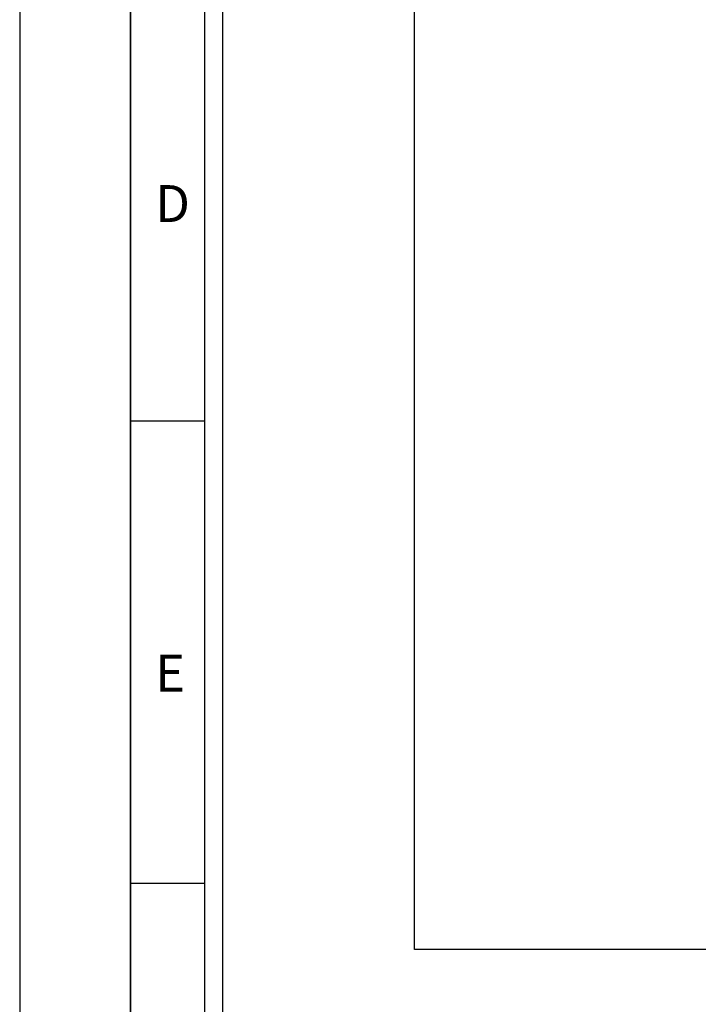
# Model space of a CAD drawing. Header units: millimetres. Extents: x -559 to 10735, y -2326 to 222.
# Tile 535 of 656: x 5154 to 5227, y -1437 to -1332. Entities that reach past the tile are written whole.
import ezdxf

# ---------------------------------------------------------------- set-up
doc = ezdxf.new("R2010")
doc.units = ezdxf.units.MM
doc.header["$LTSCALE"] = 4
doc.layers.add('Extremos da Area Total', color=253, linetype='Continuous')
doc.layers.add('Modelo', color=251, linetype='Continuous')

msp = doc.modelspace()

# ---------------------------------------------------------------- linework, layer by layer
at = {"layer": 'Extremos da Area Total'}
msp.add_lwpolyline([(5196.19, -1302.87), (5196.19, -1285.94), (5699, -1285.94), (5699, -1431.23), (5196.19, -1431.23), (5196.19, -1305.72)], dxfattribs=at)
at = {"layer": 'Modelo'}
for p, q in [((5165.83, -1473.54), (5165.83, -1176.94)), ((5165.83, -1275.81), (5165.83, -1374.67)), ((5173.74, -1374.67), (5165.83, -1374.67)), ((5165.83, -1374.67), (5165.83, -1473.54)), ((5165.83, -1424.11), (5173.74, -1424.11))]:
    msp.add_line(p, q, dxfattribs=at)
for points in [[(5153.96, -1572.4), (5741.22, -1572.4), (5741.22, -1157.17), (5153.96, -1157.17)], [(5173.74, -1552.63), (5721.45, -1552.63), (5721.45, -1176.94), (5173.74, -1176.94)], [(5719.47, -1550.65), (5175.71, -1550.65), (5175.71, -1178.92), (5719.47, -1178.92)]]:
    msp.add_lwpolyline(points, close=True, dxfattribs=at)

# ---------------------------------------------------------------- texts
at = {"layer": 'Modelo', "char_height": 3.95, "attachment_point": 1}
for s, insert in [('D', (5168.47, -1349.42)), ('E', (5168.47, -1399.67))]:
    msp.add_mtext_dynamic_manual_height_columns(s, width=54.2922, gutter_width=19.77, heights=[0], dxfattribs=dict(at, insert=insert))

doc.saveas('drawing.dxf')
